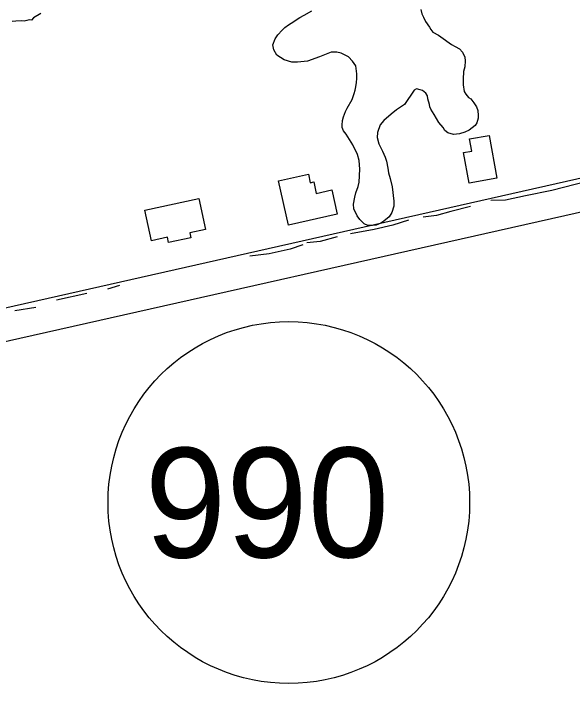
# Model space of a CAD drawing. Extents: x 3297753 to 3335611, y 652252 to 677623.
# Drawn here: x 3305826 to 3306336, y 674904 to 675525 of the extents above; entities that cross this region are included whole.
import ezdxf

# ---------------------------------------------------------------- set-up
doc = ezdxf.new("R2010")
doc.units = 0
for name, color, linetype in [('V-BLDG-OTLN', 7, 'Continuous'), ('V-ROAD-CNTR', 7, 'Continuous'), ('V-ROAD-IDEN', 7, 'Continuous'), ('V-SITE-VEGE', 7, 'Continuous'), ('V-TOPO-SHOR', 7, 'Continuous')]:
    doc.layers.add(name, color=color, linetype=linetype)

msp = doc.modelspace()

# ---------------------------------------------------------------- linework, layer by layer
at = {"layer": 'V-BLDG-OTLN'}
for points in [[(3306259.54, 675414.14), (3306266.65, 675375.05), (3306241.27, 675370.43), (3306236.17, 675398.47), (3306243.69, 675399.84), (3306241.68, 675410.89)], [(3306120.95, 675342.17), (3306076.3, 675332.41), (3306067.47, 675372.82), (3306094.61, 675378.76), (3306096.32, 675370.94), (3306099.51, 675371.64), (3306101.78, 675361.27), (3306116.09, 675364.39)], [(3305945.33, 675346.05), (3305994.58, 675356.64), (3306000.66, 675328.36), (3305986.31, 675325.27), (3305987.26, 675320.86), (3305966.92, 675316.48), (3305965.89, 675321.23), (3305951.35, 675318.11)]]:
    msp.add_lwpolyline(points, close=True, dxfattribs=at)
at = {"layer": 'V-ROAD-CNTR'}
for points in [[(3304244.04, 674903.52), (3304402.33, 674940.93), (3304844.14, 675038.3), (3305362.92, 675156.13), (3305778.63, 675248.09), (3306368.01, 675380.83), (3306791.27, 675474.1), (3306957.43, 675510.76), (3306994.36, 675513.7)], [(3305250.23, 675099.77), (3305369.48, 675126.86), (3305785.17, 675218.81), (3306374.53, 675351.55), (3306797.73, 675444.8), (3306961.88, 675481.02), (3306996.75, 675483.8)]]:
    msp.add_lwpolyline(points, dxfattribs=at)
at = {"layer": 'V-ROAD-IDEN'}
msp.add_circle((3306076.75, 675079.3), 165, dxfattribs=at)
at = {"layer": 'V-SITE-VEGE'}
for p, q in [((3305843.64, 675521.35), (3305841.92, 675519.13)), ((3305850.45, 675525.16), (3305843.64, 675521.35)), ((3305827.52, 675518.26), (3305824.38, 675517.93)), ((3305833.01, 675518.56), (3305827.52, 675518.26)), ((3305835.17, 675518.32), (3305833.01, 675518.56)), ((3305837.73, 675518.87), (3305835.17, 675518.32)), ((3305839.69, 675519.42), (3305837.73, 675518.87)), ((3305841.92, 675519.13), (3305839.69, 675519.42))]:
    msp.add_line(p, q, dxfattribs=at)
for points in [[(3306138.66, 675470.31), (3306137.75, 675477.5), (3306134.99, 675481.68), (3306131.06, 675485.63), (3306128.74, 675487.02), (3306124.58, 675489.12), (3306120.64, 675490.06), (3306115.31, 675490.07), (3306104.64, 675485.7), (3306093.74, 675481.79), (3306084.7, 675480.89), (3306079.6, 675480.9), (3306072.42, 675483), (3306065.94, 675487.43), (3306062.94, 675492.07), (3306062.03, 675496.7), (3306064.36, 675502.26), (3306066.69, 675505.96), (3306070.64, 675510.12), (3306073.2, 675512.43), (3306076.45, 675514.97), (3306078.77, 675516.59), (3306086.66, 675521.67), (3306090.84, 675523.74), (3306097.8, 675527.66)], [(3306197.22, 675528.79), (3306198.14, 675525.07)], [(3306198.14, 675525.07), (3306199.52, 675521.83), (3306201.36, 675517.88), (3306205.05, 675512.77), (3306206.21, 675510.69), (3306208.28, 675508.36), (3306213.38, 675505.57), (3306215.46, 675503.94), (3306225.17, 675496.96), (3306228.41, 675495.33), (3306232.35, 675493), (3306235.12, 675489.98), (3306237.42, 675485.34), (3306237.65, 675482.1), (3306237.4, 675476.53), (3306236.23, 675472.36), (3306235.75, 675465.42), (3306235.73, 675460.09), (3306236.65, 675454.29), (3306238.26, 675451.74), (3306240.8, 675448.72), (3306242.88, 675447.32), (3306245.65, 675443.84), (3306247.96, 675440.12), (3306249.34, 675436.88), (3306249.56, 675432.24), (3306249.56, 675429.7), (3306248.39, 675425.53), (3306246.76, 675423.21), (3306241.41, 675418.82), (3306237.24, 675416.98), (3306232.6, 675415.6), (3306227.04, 675414.92), (3306221.71, 675416.56), (3306219.17, 675418.65), (3306217.55, 675421.2), (3306213.62, 675425.85), (3306211.55, 675429.56), (3306209.24, 675433.05), (3306206.47, 675437.92), (3306205.32, 675440.24), (3306205.1, 675442.33), (3306203.49, 675447.43), (3306203.26, 675450.21), (3306201.88, 675452.76), (3306198.64, 675455.09), (3306196.56, 675455.79), (3306193.32, 675456.49), (3306190.99, 675455.34), (3306182.39, 675442.39), (3306174.96, 675437.31), (3306170.08, 675433.61), (3306163.34, 675427.61), (3306160.09, 675423.68), (3306157.52, 675416.73), (3306157.51, 675412.33), (3306158.88, 675406.3), (3306162.11, 675399.8), (3306164.65, 675394.23), (3306166.02, 675390.52), (3306167.17, 675384.26), (3306167.85, 675379.86), (3306169.23, 675374.76), (3306171.06, 675367.33), (3306172.65, 675354.12), (3306172.63, 675349.49), (3306170.76, 675343.7), (3306168.2, 675340), (3306163.56, 675335.84), (3306160.77, 675334.22), (3306156.6, 675332.38), (3306153.12, 675331.93), (3306148.72, 675331.94), (3306145.48, 675333.57), (3306141.55, 675337.29), (3306139.01, 675340.77), (3306136.01, 675347.04), (3306135.79, 675351.44), (3306136.97, 675357.92), (3306137.91, 675361.86), (3306140.01, 675367.42), (3306140.95, 675371.59), (3306141.67, 675383.4), (3306141, 675391.29), (3306139.39, 675396.85), (3306135.24, 675405.44), (3306129.01, 675415.19), (3306126.7, 675418.2), (3306125.32, 675421.45), (3306125.33, 675423.54), (3306125.8, 675427.71), (3306126.74, 675430.95), (3306128.61, 675435.81), (3306130, 675438.82), (3306134.43, 675446.92), (3306136.3, 675452.24), (3306137.23, 675455.25), (3306137.94, 675458.26), (3306138.64, 675462.43), (3306138.88, 675466.14), (3306138.66, 675470.31)]]:
    msp.add_lwpolyline(points, dxfattribs=at)
at = {"layer": 'V-TOPO-SHOR'}
for p, q in [((3305911.5, 675274.14), (3305922.56, 675277.61)), ((3305892.37, 675270.08), (3305864.76, 675263.97)), ((3305845.95, 675257.33), (3305826.83, 675254.01))]:
    msp.add_line(p, q, dxfattribs=at)
for points in [[(3306376, 675378.87), (3306348.72, 675372.09), (3306316.68, 675363.86), (3306292.77, 675359.15), (3306274.37, 675355.07), (3306261.2, 675354.86)], [(3306242.41, 675349.33), (3306224.69, 675344.59), (3306211.44, 675341.15), (3306199.34, 675339.46)], [(3306186.09, 675336.76), (3306171.69, 675332.32), (3306154.75, 675328.22), (3306133.08, 675324.49)], [(3306120.94, 675321.78), (3306105.46, 675317.28), (3306093.31, 675316.11)], [(3306089.62, 675314.34), (3306077.85, 675310.44), (3306058.71, 675306.01), (3306041.08, 675304.12)]]:
    msp.add_lwpolyline(points, dxfattribs=at)

# ---------------------------------------------------------------- texts
at = {"layer": 'V-ROAD-IDEN'}
msp.add_text('990', height=100, rotation=0.07951, dxfattribs=at).set_placement((3305945.33, 675029.12))

doc.saveas('drawing.dxf')
